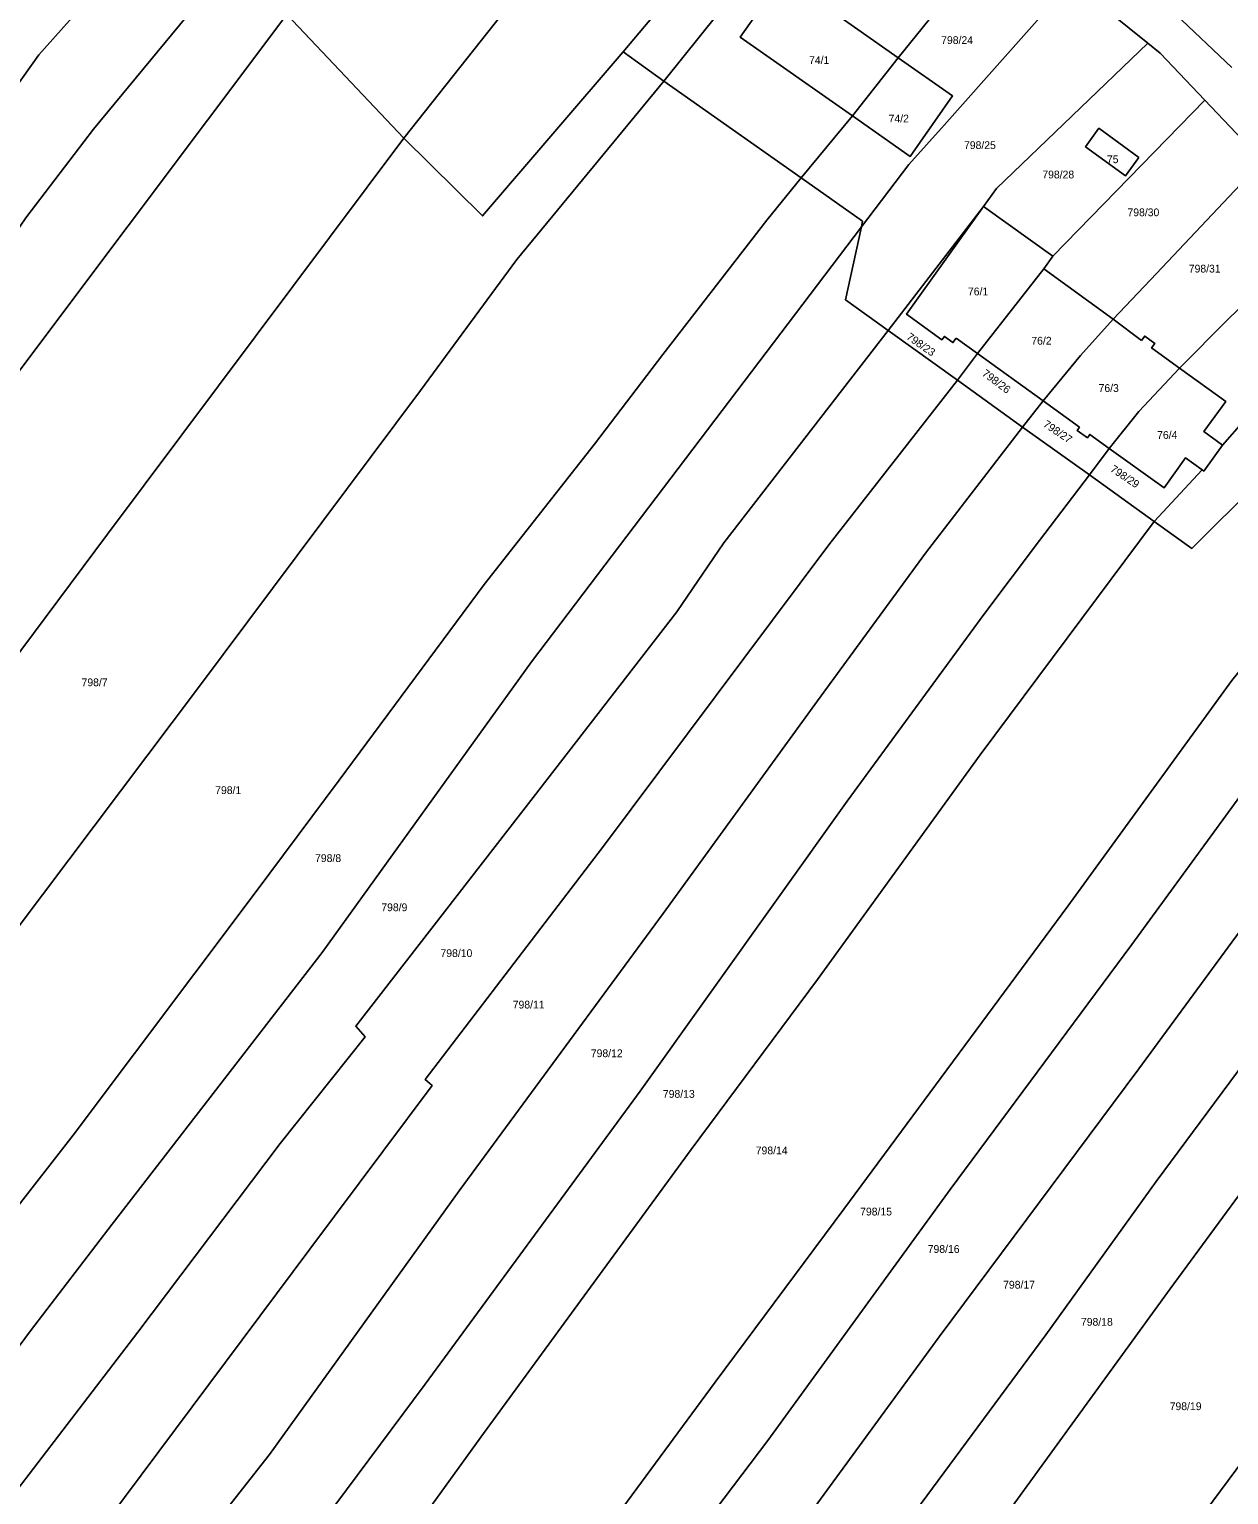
# Model space of a CAD drawing. Extents: x -7483133 to -743907, y -11317770 to -1129777.
# Drawn here: x -747956.4 to -747694.4, y -1131500 to -1131180 of the extents above; entities that cross this region are included whole.
import ezdxf

# ---------------------------------------------------------------- set-up
doc = ezdxf.new("R2010")
doc.units = 0
doc.layers.add('Hranice parcel', color=7, linetype='Continuous')
doc.layers.add('Parcelní čísla', color=7, linetype='Continuous')

msp = doc.modelspace()

# ---------------------------------------------------------------- linework, layer by layer
at = {"layer": 'Hranice parcel'}
for p, q in [((-747826.65, -1131184.92), (-747779.57, -1131128.72)), ((-747874.56, -1131203.77), (-747836.24, -1131155.33)), ((-747766.58, -1131186.19), (-747743.52, -1131157.59)), ((-747728.7, -1131169.57), (-747712.03, -1131183.04)), ((-747900.11, -1131176.75), (-747874.56, -1131203.77)), ((-747693.71, -1131188.35), (-747705.95, -1131176.64)), ((-747817.77, -1131191.32), (-747826.65, -1131184.92)), ((-747776.59, -1131198.85), (-747766.58, -1131186.19)), ((-747787.74, -1131212.45), (-747817.77, -1131191.32)), ((-747732.77, -1131229.55), (-747699.59, -1131195.48)), ((-747699.59, -1131195.48), (-747686.96, -1131208.76)), ((-747787.74, -1131212.45), (-747776.59, -1131198.85)), ((-747774.35, -1131221.87), (-747787.74, -1131212.45)), ((-747747.94, -1131218.7), (-747768.78, -1131245.74)), ((-747732.77, -1131229.55), (-747747.94, -1131218.7)), ((-747778.06, -1131239.08), (-747774.62, -1131223.12)), ((-747774.62, -1131223.12), (-747774.35, -1131221.87)), ((-747734.74, -1131232.31), (-747732.77, -1131229.55)), ((-747749.21, -1131250.8), (-747734.74, -1131232.31)), ((-747719.59, -1131243.31), (-747734.74, -1131232.31)), ((-747768.78, -1131245.74), (-747778.06, -1131239.08)), ((-747713.41, -1131247.97), (-747719.59, -1131243.31)), ((-747753.62, -1131256.62), (-747768.78, -1131245.74)), ((-747753.92, -1131247.41), (-747749.21, -1131250.8)), ((-747753.62, -1131256.62), (-747749.21, -1131250.8)), ((-747749.21, -1131250.8), (-747734.88, -1131261.12)), ((-747739.39, -1131266.83), (-747753.62, -1131256.62)), ((-747739.39, -1131266.83), (-747734.88, -1131261.12)), ((-747734.88, -1131261.12), (-747726.94, -1131266.84)), ((-747724.81, -1131277.29), (-747739.39, -1131266.83)), ((-747724.81, -1131277.29), (-747720.46, -1131271.5)), ((-747710.63, -1131287.46), (-747724.81, -1131277.29)), ((-747710.63, -1131287.46), (-747700.19, -1131276.18))]:
    msp.add_line(p, q, dxfattribs=at)
for points in [[(-747769.22, -1131137.45), (-747798.15, -1131166.84), (-747817.77, -1131191.32)], [(-748097.41, -1131370.99), (-748072.55, -1131345.05), (-748062.77, -1131331.73), (-748027.31, -1131286.05), (-747986.85, -1131231.25), (-747954.3, -1131185.56), (-747934.24, -1131162.98)], [(-747915.95, -1131169.75), (-747942.37, -1131201.76), (-747957.17, -1131221.18), (-747963.16, -1131229.8), (-747981.45, -1131254.14), (-748006.25, -1131287.53), (-748028.67, -1131317.02), (-748055.36, -1131352.12), (-748065.51, -1131364.02), (-748078.75, -1131379.21), (-748092.04, -1131391.66)], [(-747776.59, -1131198.85), (-747801.07, -1131181.67), (-747791.81, -1131168.48), (-747766.58, -1131186.19)], [(-747774.62, -1131223.12), (-747764.24, -1131209.52), (-747756.55, -1131200.89), (-747728.7, -1131169.57)], [(-748086.2, -1131411.99), (-748063.76, -1131390.25), (-748037.84, -1131359.52), (-747984.99, -1131289.67), (-747934.84, -1131222.88), (-747900.11, -1131176.75)], [(-747874.56, -1131203.77), (-747857.38, -1131220.73), (-747826.65, -1131184.92)], [(-747747.94, -1131218.7), (-747745.11, -1131214.77), (-747712.03, -1131183.04)], [(-747712.03, -1131183.04), (-747709.37, -1131185.19), (-747699.59, -1131195.48)], [(-747776.59, -1131198.85), (-747763.95, -1131207.73), (-747754.69, -1131194.54), (-747766.58, -1131186.19)], [(-747817.77, -1131191.32), (-747849.87, -1131230.22), (-747870.95, -1131258.84), (-747919.45, -1131323.71), (-747970.67, -1131391.64), (-747999.11, -1131427.19), (-748029.39, -1131463.51), (-748052.97, -1131487.38)], [(-747714.02, -1131207.99), (-747722.72, -1131201.59), (-747725.64, -1131205.64), (-747716.93, -1131211.98), (-747714.02, -1131207.99)], [(-748069.53, -1131447.82), (-748039.5, -1131417.64), (-748010.54, -1131383.33), (-747969.15, -1131330.2), (-747939.35, -1131290.2), (-747874.56, -1131203.77)], [(-747719.59, -1131243.31), (-747710.17, -1131233.27), (-747686.96, -1131208.76)], [(-748039.41, -1131527.57), (-748021.11, -1131510.35), (-748001.42, -1131490.57), (-747960.37, -1131438.84), (-747946.8, -1131421.49), (-747906.82, -1131368.28), (-747888.73, -1131343.94), (-747857, -1131301.23), (-747832.91, -1131270.59), (-747818.02, -1131250.97), (-747795.27, -1131221.64), (-747787.74, -1131212.45)], [(-747747.94, -1131218.7), (-747764.72, -1131242.22), (-747757.01, -1131247.77), (-747756.49, -1131247.04), (-747754.62, -1131248.38), (-747753.92, -1131247.41)], [(-748030.59, -1131550.68), (-748006.8, -1131528.34), (-747986.12, -1131504.66), (-747956.18, -1131464.19), (-747938.32, -1131440.9), (-747892.39, -1131381.59), (-747846.71, -1131318.11), (-747774.62, -1131223.12)], [(-747705.1, -1131253.98), (-747694.48, -1131243.3), (-747684.57, -1131233.76), (-747673.07, -1131223.37)], [(-747695.74, -1131270.78), (-747683.08, -1131256.39), (-747661.79, -1131238.73)], [(-747734.88, -1131261.12), (-747726.72, -1131251.2), (-747719.59, -1131243.31)], [(-748020.54, -1131577.02), (-748001.95, -1131555.56), (-747973.86, -1131518.8), (-747960.03, -1131500.15), (-747932.73, -1131464.51), (-747901.57, -1131423.28), (-747883.06, -1131399.99), (-747885.07, -1131397.67), (-747846.34, -1131347.72), (-747814.92, -1131307.18), (-747804.7, -1131292.12), (-747768.78, -1131245.74)], [(-747705.1, -1131253.98), (-747711.22, -1131249.55), (-747710.52, -1131248.58), (-747712.71, -1131246.99), (-747713.41, -1131247.97)], [(-747720.46, -1131271.5), (-747714.03, -1131263.42), (-747705.1, -1131253.98)], [(-747695.74, -1131270.78), (-747699.76, -1131267.83), (-747695.01, -1131261.29), (-747705.1, -1131253.98)], [(-748006.35, -1131589.51), (-747976.31, -1131553.75), (-747942.87, -1131510.32), (-747895.09, -1131446.4), (-747868.39, -1131410.63), (-747869.95, -1131409.28), (-747831.18, -1131358.67), (-747781.73, -1131292.56), (-747753.62, -1131256.62)], [(-747991.94, -1131600.7), (-747981.03, -1131587.21), (-747950.23, -1131550.08), (-747903.91, -1131491.23), (-747862.5, -1131433.61), (-747817.95, -1131373.1), (-747784.2, -1131326.61), (-747760.62, -1131294.4), (-747739.39, -1131266.83)], [(-747726.94, -1131266.84), (-747727.47, -1131267.57), (-747725.23, -1131269.17), (-747724.71, -1131268.44), (-747720.46, -1131271.5)], [(-747720.46, -1131271.5), (-747708.48, -1131280.13), (-747703.77, -1131273.54), (-747700.19, -1131276.18)], [(-747700.19, -1131276.18), (-747699.8, -1131276.47), (-747695.74, -1131270.78)], [(-747972.95, -1131605.36), (-747952.16, -1131580.99), (-747925.8, -1131548.77), (-747894.55, -1131508.92), (-747869.95, -1131475.83), (-747822.94, -1131411.83), (-747777.73, -1131348.55), (-747747.86, -1131307.75), (-747735.67, -1131291.6), (-747724.81, -1131277.29)], [(-747669.82, -1131292.66), (-747687.96, -1131278.99), (-747702.43, -1131293.35), (-747710.63, -1131287.46)], [(-747953.56, -1131610.11), (-747936.63, -1131589.74), (-747927.22, -1131580.6), (-747917.02, -1131567.38), (-747880.11, -1131518.39), (-747857.18, -1131486.6), (-747811.82, -1131424.61), (-747784.23, -1131387.47), (-747748.68, -1131338.4), (-747710.63, -1131287.46)], [(-747915.42, -1131619.45), (-747873.23, -1131566.86), (-747843.82, -1131525.97), (-747806.53, -1131475.44), (-747778.43, -1131437.61), (-747729.49, -1131371.5), (-747693.71, -1131322.2), (-747669.82, -1131292.66)], [(-747895.76, -1131621.42), (-747861.58, -1131578.6), (-747835.67, -1131543.4), (-747806.42, -1131503.18), (-747795.07, -1131488.14), (-747755.24, -1131433.32), (-747715.49, -1131379.82), (-747681.87, -1131333.76), (-747656, -1131302.39)], [(-747879, -1131625.66), (-747851.66, -1131591.69), (-747829.65, -1131563.42), (-747808.64, -1131535.34), (-747757.65, -1131465.52), (-747713.97, -1131406.96), (-747691.09, -1131375.78), (-747664.28, -1131339.63), (-747646.2, -1131316.75), (-747642.09, -1131312.59)], [(-747860.06, -1131629.88), (-747832.75, -1131596.26), (-747816.97, -1131575.83), (-747776.82, -1131523.47), (-747762.78, -1131503.59), (-747734.31, -1131465.05), (-747710.2, -1131431.58), (-747690.98, -1131405.7), (-747669.96, -1131376.28), (-747627.04, -1131321.32)], [(-747842.01, -1131634.16), (-747811.79, -1131593.14), (-747801.87, -1131584.09), (-747752.07, -1131516.87), (-747707.12, -1131455.02), (-747691.23, -1131433.37), (-747676.82, -1131413.33), (-747658, -1131388.25), (-747620.26, -1131339), (-747608.88, -1131328.87)], [(-747806.67, -1131645.86), (-747760.08, -1131583.56), (-747741.05, -1131557.9), (-747711.67, -1131520.04), (-747658.45, -1131448.35), (-747613.7, -1131387.55), (-747586.28, -1131353.77)]]:
    msp.add_lwpolyline(points, dxfattribs=at)

# ---------------------------------------------------------------- texts
at = {"layer": 'Parcelní čísla'}
for s, p in [('798/24', (-747757.18, -1131183.19)), ('74/1', (-747786.04, -1131187.55)), ('74/2', (-747768.66, -1131200.32)), ('798/25', (-747752.19, -1131206.13)), ('75', (-747720.96, -1131209.21)), ('798/28', (-747735.08, -1131212.54)), ('798/30', (-747716.48, -1131220.8)), ('798/31', (-747703.08, -1131233.09)), ('76/1', (-747751.33, -1131238.08)), ('76/2', (-747737.48, -1131248.84)), ('76/3', (-747722.79, -1131259.17)), ('76/4', (-747710, -1131269.42)), ('798/7', (-747944.99, -1131323.43)), ('798/1', (-747915.79, -1131346.98)), ('798/8', (-747893.97, -1131361.83)), ('798/9', (-747879.5, -1131372.56)), ('798/10', (-747866.57, -1131382.57)), ('798/11', (-747850.78, -1131393.81)), ('798/12', (-747833.72, -1131404.44)), ('798/13', (-747817.98, -1131413.31)), ('798/14', (-747797.69, -1131425.66)), ('798/15', (-747774.88, -1131439.01)), ('798/16', (-747760.12, -1131447.18)), ('798/17', (-747743.64, -1131454.98)), ('798/18', (-747726.64, -1131463.09)), ('798/19', (-747707.25, -1131481.52))]:
    msp.add_text(s, height=1.7, dxfattribs=at).set_placement(p)
for s, rotation, p in [('798/23', 325, (-747764.93, -1131247.5)), ('798/26', 323, (-747748.4, -1131255.45)), ('798/27', 326, (-747735.05, -1131266.6)), ('798/29', 326, (-747720.39, -1131276.39))]:
    msp.add_text(s, height=1.7, rotation=rotation, dxfattribs=at).set_placement(p)

doc.saveas('drawing.dxf')
